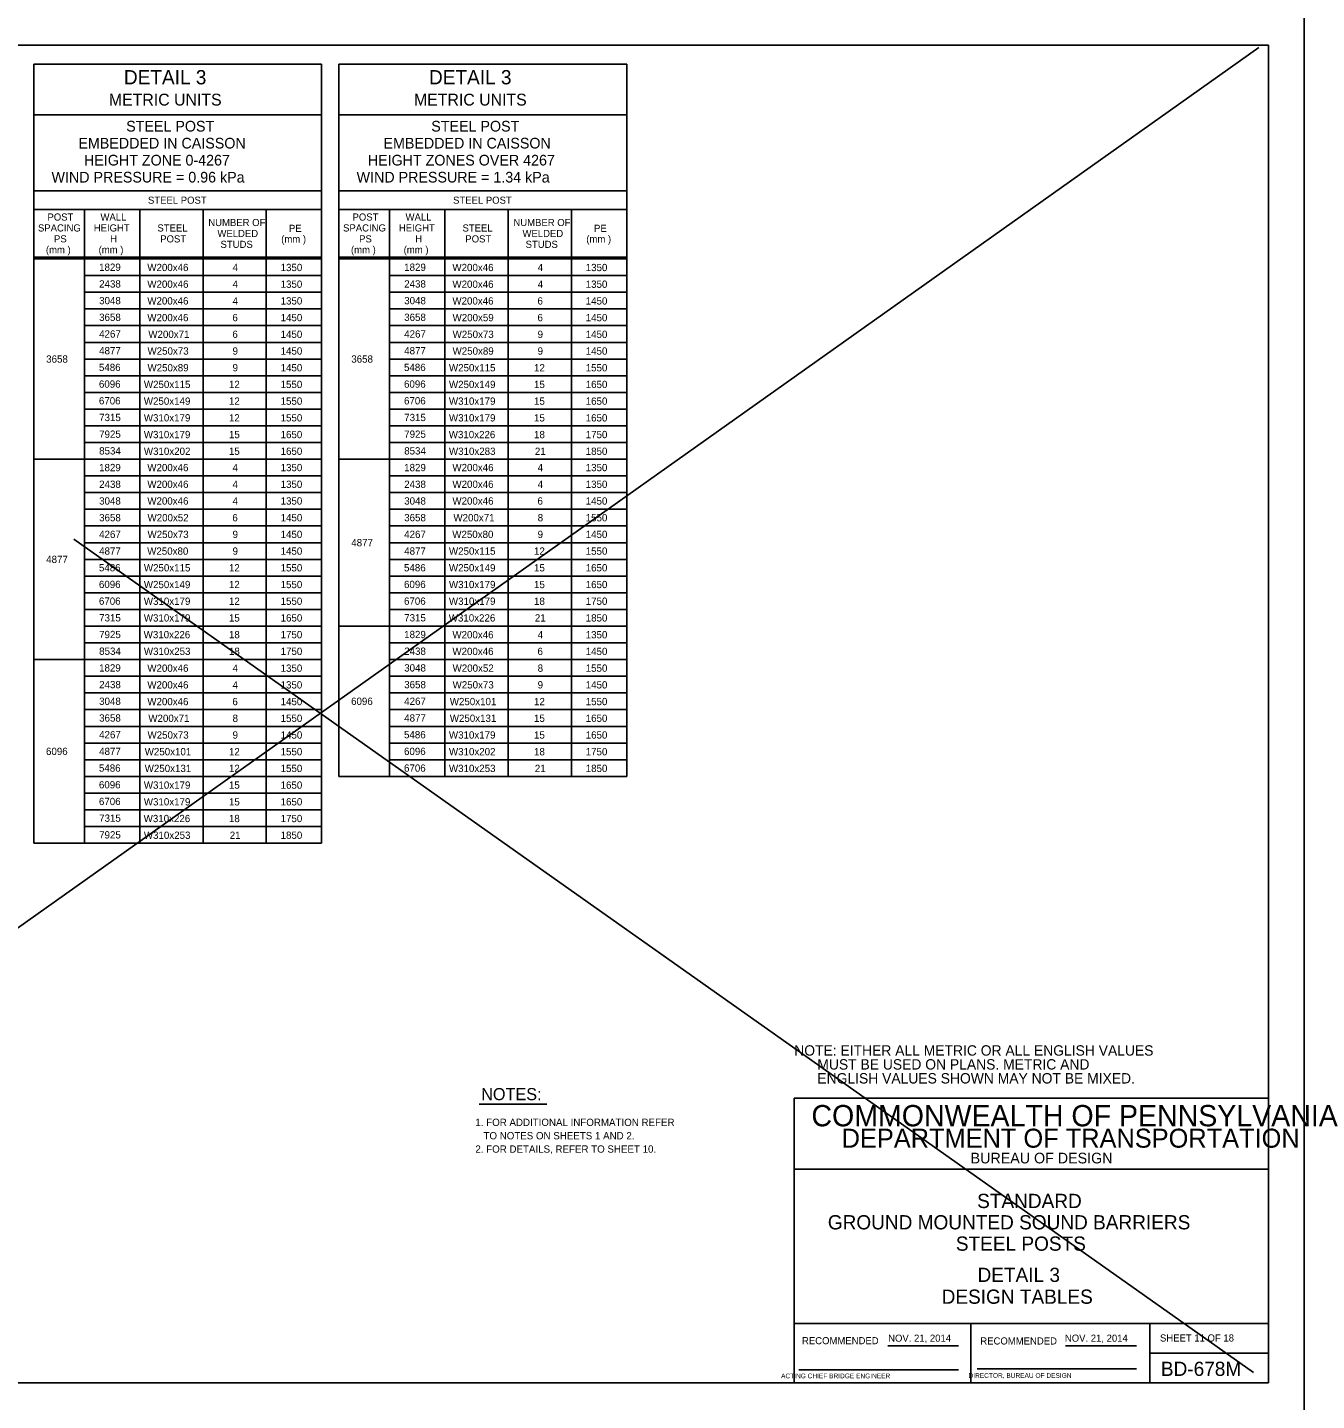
# Model space of a CAD drawing. Extents: x 3475 to 6558, y -3780 to 1166.
# Drawn here: x 4905 to 5449, y -1797 to -1218 of the extents above; entities that cross this region are included whole.
import ezdxf

# ---------------------------------------------------------------- set-up
doc = ezdxf.new("R2010")
doc.units = 0
for name, color, linetype in [('1', 7, 'Continuous'), ('2', 7, 'Continuous'), ('PLT-BNDY', 7, 'Continuous')]:
    doc.layers.add(name, color=color, linetype=linetype)

msp = doc.modelspace()

# ---------------------------------------------------------------- linework, layer by layer
at = {"layer": '1'}
for p, q in [((5424.28, -1226.21), (4641.52, -1781.51)), ((4907.67, -1233.3), (4907.67, -1561.79)), ((5029.01, -1233.3), (4907.67, -1233.3)), ((5029.01, -1233.3), (5029.01, -1561.79)), ((5036.34, -1233.3), (5036.34, -1533.63)), ((5157.67, -1233.3), (5036.34, -1233.3)), ((5157.67, -1233.3), (5157.67, -1533.63)), ((5029.01, -1254.64), (4907.67, -1254.64)), ((5157.67, -1254.64), (5036.34, -1254.64)), ((4907.67, -1286.64), (5029.01, -1286.64)), ((5036.34, -1286.64), (5157.67, -1286.64)), ((4907.67, -1294.64), (4975.67, -1294.64)), ((4907.67, -1294.64), (5029.01, -1294.64)), ((4929, -1561.79), (4929, -1294.64)), ((4952.34, -1294.64), (4952.34, -1561.79)), ((4979.01, -1294.64), (4979.01, -1561.79)), ((5005.67, -1294.64), (5005.67, -1561.79)), ((5036.34, -1294.64), (5104.34, -1294.64)), ((5036.34, -1294.64), (5104.34, -1294.64)), ((5036.34, -1294.64), (5157.67, -1294.64)), ((5057.67, -1533.63), (5057.67, -1294.64)), ((5081.01, -1294.64), (5081.01, -1533.63)), ((5107.67, -1294.64), (5107.67, -1533.63)), ((5134.34, -1294.64), (5134.34, -1533.63)), ((4907.67, -1314.64), (5029.01, -1314.64)), ((4907.67, -1315.39), (5029.01, -1315.39)), ((5036.34, -1314.64), (5157.67, -1314.64)), ((5036.34, -1315.39), (5157.67, -1315.39)), ((4929, -1322.43), (5029.01, -1322.43)), ((5057.67, -1322.43), (5157.67, -1322.43)), ((4929, -1329.47), (5029.01, -1329.47)), ((5057.67, -1329.47), (5157.67, -1329.47)), ((4929, -1336.51), (5029.01, -1336.51)), ((5057.67, -1336.51), (5157.67, -1336.51)), ((4929, -1343.55), (5029.01, -1343.55)), ((5057.67, -1343.55), (5157.67, -1343.55)), ((4929, -1350.59), (5029.01, -1350.59)), ((5057.67, -1350.59), (5157.67, -1350.59)), ((4929, -1357.63), (5029.01, -1357.63)), ((5057.67, -1357.63), (5157.67, -1357.63)), ((4929, -1364.67), (5029.01, -1364.67)), ((5057.67, -1364.67), (5157.67, -1364.67)), ((4929, -1371.71), (5029.01, -1371.71)), ((5057.67, -1371.71), (5157.67, -1371.71)), ((4929, -1378.75), (5029.01, -1378.75)), ((5057.67, -1378.75), (5157.67, -1378.75)), ((4929, -1385.79), (5029.01, -1385.79)), ((5057.67, -1385.79), (5157.67, -1385.79)), ((4929, -1392.83), (5029.01, -1392.83)), ((5057.67, -1392.83), (5157.67, -1392.83)), ((4907.67, -1399.87), (5029.01, -1399.87)), ((5036.34, -1399.87), (5157.67, -1399.87)), ((4929, -1406.91), (5029.01, -1406.91)), ((5057.67, -1406.91), (5157.67, -1406.91)), ((4929, -1413.95), (5029.01, -1413.95)), ((5057.67, -1413.95), (5157.67, -1413.95)), ((4929, -1420.99), (5029.01, -1420.99)), ((5057.67, -1420.99), (5157.67, -1420.99)), ((4929, -1428.03), (5029.01, -1428.03)), ((5057.67, -1428.03), (5157.67, -1428.03)), ((4924.54, -1433.53), (5422.01, -1784.92)), ((4929, -1435.07), (5029.01, -1435.07)), ((5057.67, -1435.07), (5157.67, -1435.07)), ((4929, -1442.11), (5029.01, -1442.11)), ((5057.67, -1442.11), (5157.67, -1442.11)), ((4929, -1449.15), (5029.01, -1449.15)), ((5057.67, -1449.15), (5157.67, -1449.15)), ((4929, -1456.19), (5029.01, -1456.19)), ((5057.67, -1456.19), (5157.67, -1456.19)), ((4929, -1463.23), (5029.01, -1463.23)), ((5057.67, -1463.23), (5157.67, -1463.23)), ((4929, -1470.27), (5029.01, -1470.27)), ((5036.34, -1470.27), (5157.67, -1470.27)), ((4929, -1477.31), (5029.01, -1477.31)), ((5057.67, -1477.31), (5157.67, -1477.31)), ((4907.67, -1484.35), (5029.01, -1484.35)), ((5057.67, -1484.35), (5157.67, -1484.35)), ((4929, -1491.39), (5029.01, -1491.39)), ((5057.67, -1491.39), (5157.67, -1491.39)), ((4929, -1498.43), (5029.01, -1498.43)), ((5057.67, -1498.43), (5157.67, -1498.43)), ((4929, -1505.47), (5029.01, -1505.47)), ((5057.67, -1505.47), (5157.67, -1505.47)), ((4929, -1512.51), (5029.01, -1512.51)), ((5057.67, -1512.51), (5157.67, -1512.51)), ((4929, -1519.55), (5029.01, -1519.55)), ((5057.67, -1519.55), (5157.67, -1519.55)), ((4929, -1526.59), (5029.01, -1526.59)), ((5057.67, -1526.59), (5157.67, -1526.59)), ((4929, -1533.63), (5029.01, -1533.63)), ((5036.34, -1533.63), (5157.67, -1533.63)), ((4929, -1540.67), (5029.01, -1540.67)), ((4929, -1547.71), (5029.01, -1547.71)), ((4929, -1554.75), (5029.01, -1554.75)), ((4907.67, -1561.79), (5029.01, -1561.79)), ((5095.47, -1671.77), (5124.04, -1671.77))]:
    msp.add_line(p, q, dxfattribs=at)
at = {"layer": '2'}
for p, q in [((4642.34, -1225.31), (5428.34, -1225.31)), ((5428.34, -1225.31), (5428.34, -1789.31)), ((5428.34, -1669.31), (5228.34, -1669.31)), ((5228.34, -1669.31), (5228.34, -1789.31)), ((5428.34, -1789.31), (5428.34, -1669.31)), ((5428.34, -1699.31), (5228.34, -1699.31)), ((5428.34, -1764.31), (5228.34, -1764.31)), ((5302.84, -1789.31), (5302.84, -1764.31)), ((5378.34, -1764.31), (5378.34, -1789.31)), ((5267.81, -1773.81), (5297.57, -1773.81)), ((5342.81, -1773.81), (5372.71, -1773.81)), ((5378.34, -1776.81), (5428.34, -1776.81)), ((5230.34, -1783.81), (5297.57, -1783.81)), ((5305.47, -1783.43), (5372.71, -1783.43)), ((5428.34, -1789.31), (4642.34, -1789.31)), ((5228.34, -1789.31), (5428.34, -1789.31))]:
    msp.add_line(p, q, dxfattribs=at)
at = {"layer": 'PLT-BNDY'}
msp.add_lwpolyline([(4602.34, -1210.31), (5443.34, -1210.31), (5443.34, -1804.31), (4602.34, -1804.31)], close=True, dxfattribs=at)

# ---------------------------------------------------------------- texts
at = {"layer": '1'}
for s, height, p in [('DETAIL 3', 6, (4945.64, -1241.79)), ('DETAIL 3', 6, (5074.31, -1241.79)), ('METRIC UNITS', 5.0001, (4939.3, -1250.74)), ('METRIC UNITS', 5.0001, (5067.97, -1250.74)), ('STEEL POST', 4.5, (4946.6, -1261.69)), ('STEEL POST', 4.5, (5075.27, -1261.69)), ('EMBEDDED IN CAISSON', 4.5001, (4926.44, -1268.85)), ('EMBEDDED IN CAISSON', 4.5001, (5055.11, -1268.85)), ('HEIGHT ZONE 0-4267', 4.5001, (4928.81, -1276.02)), ('HEIGHT ZONES OVER 4267', 4.5001, (5048.48, -1276.02)), ('WIND PRESSURE = 0.96 kPa', 4.5001, (4915.1, -1283.19)), ('WIND PRESSURE = 1.34 kPa', 4.5001, (5043.77, -1283.19)), ('STEEL POST', 3, (4955.78, -1292.14)), ('STEEL POST', 3, (5084.45, -1292.14)), ('POST', 3, (4913.4, -1299.24)), ('WALL', 3, (4935.75, -1299.24)), ('POST', 3, (5042.06, -1299.24)), ('WALL', 3, (5064.42, -1299.24)), ('SPACING', 3, (4909.4, -1303.84)), ('HEIGHT', 3, (4932.92, -1303.84)), ('STEEL', 3, (4959.77, -1303.86)), ('NUMBER OF', 3, (4981.23, -1301.56)), ('PE', 3, (5015.24, -1304)), ('SPACING', 3, (5038.07, -1303.84)), ('HEIGHT', 3, (5061.59, -1303.84)), ('STEEL', 3, (5088.44, -1303.86)), ('NUMBER OF', 3, (5109.9, -1301.56)), ('PE', 3, (5143.91, -1304)), ('PS', 3, (4916.16, -1308.44)), ('H', 3, (4939.8, -1308.44)), ('POST', 3, (4960.95, -1308.46)), ('WELDED', 3, (4985.07, -1306.16)), ('STUDS', 3, (4986.38, -1310.76)), ('(mm )', 3, (5011.98, -1308.5)), ('PS', 3, (5044.83, -1308.44)), ('H', 3, (5068.47, -1308.44)), ('POST', 3, (5089.62, -1308.46)), ('WELDED', 3, (5113.74, -1306.16)), ('STUDS', 3, (5115.05, -1310.76)), ('(mm )', 3, (5140.65, -1308.5)), ('(mm )', 3, (4912.73, -1313.04)), ('(mm )', 3, (4934.96, -1313.04)), ('(mm )', 3, (5041.39, -1313.04)), ('(mm )', 3, (5063.62, -1313.04)), ('1829', 3.07, (4935.17, -1320.44)), ('W200x46', 3.07, (4955.51, -1320.55)), ('4', 3.07, (4991.47, -1320.55)), ('1350', 3.07, (5011.73, -1320.55)), ('1829', 3.07, (5063.84, -1320.44)), ('W200x46', 3.07, (5084.18, -1320.56)), ('4', 3.07, (5120.14, -1320.56)), ('1350', 3.07, (5140.4, -1320.56)), ('2438', 3.07, (4935.19, -1327.48)), ('W200x46', 3.07, (4955.51, -1327.59)), ('4', 3.07, (4991.47, -1327.59)), ('1350', 3.07, (5011.73, -1327.59)), ('2438', 3.07, (5063.85, -1327.48)), ('W200x46', 3.07, (5084.18, -1327.6)), ('4', 3.07, (5120.14, -1327.6)), ('1350', 3.07, (5140.4, -1327.6)), ('3048', 3.07, (4935.19, -1334.52)), ('W200x46', 3.07, (4955.51, -1334.64)), ('4', 3.07, (4991.47, -1334.64)), ('1350', 3.07, (5011.73, -1334.64)), ('3048', 3.07, (5063.85, -1334.52)), ('W200x46', 3.07, (5084.18, -1334.65)), ('6', 3.07, (5120.05, -1334.65)), ('1450', 3.07, (5140.4, -1334.65)), ('3658', 3.07, (4935.19, -1341.56)), ('W200x46', 3.07, (4955.51, -1341.68)), ('6', 3.07, (4991.38, -1341.68)), ('1450', 3.07, (5011.73, -1341.68)), ('3658', 3.07, (5063.85, -1341.56)), ('W200x59', 3.07, (5084.25, -1341.69)), ('6', 3.07, (5120.05, -1341.69)), ('1450', 3.07, (5140.4, -1341.69)), ('4267', 3.07, (4935.19, -1348.6)), ('W200x71', 3.07, (4955.94, -1348.73)), ('6', 3.07, (4991.38, -1348.73)), ('1450', 3.07, (5011.73, -1348.73)), ('4267', 3.07, (5063.85, -1348.6)), ('W250x73', 3.07, (5084.26, -1348.74)), ('9', 3.07, (5120.12, -1348.74)), ('1450', 3.07, (5140.4, -1348.74)), ('4877', 3.07, (4935.19, -1355.64)), ('W250x73', 3.07, (4955.59, -1355.77)), ('9', 3.07, (4991.46, -1355.77)), ('1450', 3.07, (5011.73, -1355.77)), ('4877', 3.07, (5063.85, -1355.64)), ('W250x89', 3.07, (5084.25, -1355.78)), ('9', 3.07, (5120.12, -1355.78)), ('1450', 3.07, (5140.4, -1355.78)), ('3658', 3.07, (4912.86, -1359.16)), ('5486', 3.07, (4935.1, -1362.68)), ('W250x89', 3.07, (4955.58, -1362.82)), ('9', 3.07, (4991.46, -1362.82)), ('1450', 3.07, (5011.73, -1362.82)), ('3658', 3.07, (5041.53, -1359.16)), ('5486', 3.07, (5063.77, -1362.68)), ('W250x115', 3.07, (5082.72, -1362.83)), ('12', 3.07, (5118.6, -1362.83)), ('1550', 3.07, (5140.4, -1362.83)), ('6096', 3.07, (4935.1, -1369.72)), ('W250x115', 3.07, (4954.06, -1369.86)), ('12', 3.07, (4989.93, -1369.86)), ('1550', 3.07, (5011.73, -1369.86)), ('6096', 3.07, (5063.77, -1369.72)), ('W250x149', 3.07, (5082.71, -1369.87)), ('15', 3.07, (5118.6, -1369.87)), ('1650', 3.07, (5140.4, -1369.87)), ('6706', 3.07, (4935.1, -1376.76)), ('W250x149', 3.07, (4954.04, -1376.91)), ('12', 3.07, (4989.93, -1376.91)), ('1550', 3.07, (5011.73, -1376.91)), ('6706', 3.07, (5063.77, -1376.76)), ('W310x179', 3.07, (5082.71, -1376.91)), ('15', 3.07, (5118.6, -1376.91)), ('1650', 3.07, (5140.4, -1376.91)), ('7315', 3.07, (4935.19, -1383.8)), ('W310x179', 3.07, (4954.04, -1383.95)), ('12', 3.07, (4989.93, -1383.95)), ('1550', 3.07, (5011.73, -1383.95)), ('7315', 3.07, (5063.85, -1383.8)), ('W310x179', 3.07, (5082.71, -1383.96)), ('15', 3.07, (5118.6, -1383.96)), ('1650', 3.07, (5140.4, -1383.96)), ('7925', 3.07, (4935.19, -1390.84)), ('W310x179', 3.07, (4954.04, -1391)), ('15', 3.07, (4989.93, -1391)), ('1650', 3.07, (5011.73, -1391)), ('7925', 3.07, (5063.85, -1390.84)), ('W310x226', 3.07, (5082.64, -1391)), ('18', 3.07, (5118.6, -1391)), ('1750', 3.07, (5140.4, -1391)), ('8534', 3.07, (4935.19, -1397.88)), ('W310x202', 3.07, (4954.06, -1398.04)), ('15', 3.07, (4989.93, -1398.04)), ('1650', 3.07, (5011.73, -1398.04)), ('8534', 3.07, (5063.85, -1397.88)), ('W310x283', 3.07, (5082.72, -1398.05)), ('21', 3.07, (5118.95, -1398.05)), ('1850', 3.07, (5140.4, -1398.05)), ('1829', 3.07, (4935.17, -1404.92)), ('W200x46', 3.07, (4955.51, -1404.92)), ('4', 3.07, (4991.47, -1404.92)), ('1350', 3.07, (5011.73, -1404.92)), ('1829', 3.07, (5063.84, -1404.92)), ('W200x46', 3.07, (5084.18, -1404.92)), ('4', 3.07, (5120.14, -1404.92)), ('1350', 3.07, (5140.4, -1404.92)), ('2438', 3.07, (4935.19, -1411.96)), ('W200x46', 3.07, (4955.51, -1411.97)), ('4', 3.07, (4991.47, -1411.97)), ('1350', 3.07, (5011.73, -1411.97)), ('2438', 3.07, (5063.85, -1411.96)), ('W200x46', 3.07, (5084.18, -1411.97)), ('4', 3.07, (5120.14, -1411.97)), ('1350', 3.07, (5140.4, -1411.97)), ('3048', 3.07, (4935.19, -1419)), ('W200x46', 3.07, (4955.51, -1419.01)), ('4', 3.07, (4991.47, -1419.01)), ('1350', 3.07, (5011.73, -1419.01)), ('3048', 3.07, (5063.85, -1419)), ('W200x46', 3.07, (5084.18, -1419.01)), ('6', 3.07, (5120.05, -1419.01)), ('1450', 3.07, (5140.4, -1419.01)), ('3658', 3.07, (4935.19, -1426.04)), ('W200x52', 3.07, (4955.59, -1426.06)), ('6', 3.07, (4991.38, -1426.06)), ('1450', 3.07, (5011.73, -1426.06)), ('3658', 3.07, (5063.85, -1426.04)), ('W200x71', 3.07, (5084.61, -1426.06)), ('8', 3.07, (5120.14, -1426.06)), ('1550', 3.07, (5140.4, -1426.06)), ('4267', 3.07, (4935.19, -1433.08)), ('W250x73', 3.07, (4955.59, -1433.1)), ('9', 3.07, (4991.46, -1433.1)), ('1450', 3.07, (5011.73, -1433.1)), ('4267', 3.07, (5063.85, -1433.08)), ('W250x80', 3.07, (5084.13, -1433.1)), ('9', 3.07, (5120.12, -1433.1)), ('1450', 3.07, (5140.4, -1433.1)), ('4877', 3.07, (5041.53, -1436.6)), ('4877', 3.07, (4912.86, -1443.64)), ('4877', 3.07, (4935.19, -1440.12)), ('W250x80', 3.07, (4955.46, -1440.15)), ('9', 3.07, (4991.46, -1440.15)), ('1450', 3.07, (5011.73, -1440.15)), ('4877', 3.07, (5063.85, -1440.12)), ('W250x115', 3.07, (5082.72, -1440.15)), ('12', 3.07, (5118.6, -1440.15)), ('1550', 3.07, (5140.4, -1440.15)), ('5486', 3.07, (4935.1, -1447.16)), ('W250x115', 3.07, (4954.06, -1447.19)), ('12', 3.07, (4989.93, -1447.19)), ('1550', 3.07, (5011.73, -1447.19)), ('5486', 3.07, (5063.77, -1447.16)), ('W250x149', 3.07, (5082.71, -1447.19)), ('15', 3.07, (5118.6, -1447.19)), ('1650', 3.07, (5140.4, -1447.19)), ('6096', 3.07, (4935.1, -1454.2)), ('W250x149', 3.07, (4954.04, -1454.24)), ('12', 3.07, (4989.93, -1454.24)), ('1550', 3.07, (5011.73, -1454.24)), ('6096', 3.07, (5063.77, -1454.2)), ('W310x179', 3.07, (5082.71, -1454.24)), ('15', 3.07, (5118.6, -1454.24)), ('1650', 3.07, (5140.4, -1454.24)), ('6706', 3.07, (4935.1, -1461.24)), ('W310x179', 3.07, (4954.04, -1461.28)), ('12', 3.07, (4989.93, -1461.28)), ('1550', 3.07, (5011.73, -1461.28)), ('6706', 3.07, (5063.77, -1461.24)), ('W310x179', 3.07, (5082.71, -1461.28)), ('18', 3.07, (5118.6, -1461.28)), ('1750', 3.07, (5140.4, -1461.28)), ('7315', 3.07, (4935.19, -1468.28)), ('W310x179', 3.07, (4954.04, -1468.32)), ('15', 3.07, (4989.93, -1468.32)), ('1650', 3.07, (5011.73, -1468.32)), ('7315', 3.07, (5063.85, -1468.28)), ('W310x226', 3.07, (5082.64, -1468.32)), ('21', 3.07, (5118.95, -1468.32)), ('1850', 3.07, (5140.4, -1468.32)), ('7925', 3.07, (4935.19, -1475.32)), ('W310x226', 3.07, (4953.97, -1475.37)), ('18', 3.07, (4989.93, -1475.37)), ('1750', 3.07, (5011.73, -1475.37)), ('1829', 3.07, (5063.84, -1475.32)), ('W200x46', 3.07, (5084.18, -1475.41)), ('4', 3.07, (5120.14, -1475.41)), ('1350', 3.07, (5140.4, -1475.41)), ('8534', 3.07, (4935.19, -1482.36)), ('W310x253', 3.07, (4954.06, -1482.41)), ('18', 3.07, (4989.93, -1482.41)), ('1750', 3.07, (5011.73, -1482.41)), ('2438', 3.07, (5063.85, -1482.36)), ('W200x46', 3.07, (5084.18, -1482.45)), ('6', 3.07, (5120.05, -1482.45)), ('1450', 3.07, (5140.4, -1482.45)), ('1829', 3.07, (4935.17, -1489.4)), ('W200x46', 3.07, (4955.51, -1489.51)), ('4', 3.07, (4991.47, -1489.51)), ('1350', 3.07, (5011.73, -1489.51)), ('3048', 3.07, (5063.85, -1489.4)), ('W200x52', 3.07, (5084.26, -1489.5)), ('8', 3.07, (5120.14, -1489.5)), ('1550', 3.07, (5140.4, -1489.5)), ('2438', 3.07, (4935.19, -1496.44)), ('W200x46', 3.07, (4955.51, -1496.56)), ('4', 3.07, (4991.47, -1496.56)), ('1350', 3.07, (5011.73, -1496.56)), ('3658', 3.07, (5063.85, -1496.44)), ('W250x73', 3.07, (5084.26, -1496.54)), ('9', 3.07, (5120.12, -1496.54)), ('1450', 3.07, (5140.4, -1496.54)), ('3048', 3.07, (4935.19, -1503.48)), ('W200x46', 3.07, (4955.51, -1503.6)), ('6', 3.07, (4991.38, -1503.6)), ('1450', 3.07, (5011.73, -1503.6)), ('6096', 3.07, (5041.45, -1503.48)), ('4267', 3.07, (5063.85, -1503.48)), ('W250x101', 3.07, (5083.08, -1503.59)), ('12', 3.07, (5118.6, -1503.59)), ('1550', 3.07, (5140.4, -1503.59)), ('3658', 3.07, (4935.19, -1510.52)), ('W200x71', 3.07, (4955.94, -1510.65)), ('8', 3.07, (4991.47, -1510.65)), ('1550', 3.07, (5011.73, -1510.65)), ('4877', 3.07, (5063.85, -1510.52)), ('W250x131', 3.07, (5083.08, -1510.63)), ('15', 3.07, (5118.6, -1510.63)), ('1650', 3.07, (5140.4, -1510.63)), ('4267', 3.07, (4935.19, -1517.56)), ('W250x73', 3.07, (4955.59, -1517.69)), ('9', 3.07, (4991.46, -1517.69)), ('1450', 3.07, (5011.73, -1517.69)), ('5486', 3.07, (5063.77, -1517.56)), ('W310x179', 3.07, (5082.71, -1517.68)), ('15', 3.07, (5118.6, -1517.68)), ('1650', 3.07, (5140.4, -1517.68)), ('6096', 3.07, (4912.78, -1524.6)), ('4877', 3.07, (4935.19, -1524.6)), ('W250x101', 3.07, (4954.41, -1524.73)), ('12', 3.07, (4989.93, -1524.73)), ('1550', 3.07, (5011.73, -1524.73)), ('6096', 3.07, (5063.77, -1524.6)), ('W310x202', 3.07, (5082.72, -1524.72)), ('18', 3.07, (5118.6, -1524.72)), ('1750', 3.07, (5140.4, -1524.72)), ('5486', 3.07, (4935.1, -1531.64)), ('6706', 3.07, (5063.77, -1531.64)), ('W250x131', 3.07, (4954.41, -1531.78)), ('12', 3.07, (4989.93, -1531.78)), ('1550', 3.07, (5011.73, -1531.78)), ('W310x253', 3.07, (5082.72, -1531.77)), ('21', 3.07, (5118.95, -1531.77)), ('1850', 3.07, (5140.4, -1531.77)), ('6096', 3.07, (4935.1, -1538.68)), ('W310x179', 3.07, (4954.04, -1538.82)), ('15', 3.07, (4989.93, -1538.82)), ('1650', 3.07, (5011.73, -1538.82)), ('6706', 3.07, (4935.1, -1545.72)), ('W310x179', 3.07, (4954.04, -1545.87)), ('15', 3.07, (4989.93, -1545.87)), ('1650', 3.07, (5011.73, -1545.87)), ('7315', 3.07, (4935.19, -1552.76)), ('W310x226', 3.07, (4953.97, -1552.91)), ('18', 3.07, (4989.93, -1552.91)), ('1750', 3.07, (5011.73, -1552.91)), ('7925', 3.07, (4935.19, -1559.8)), ('W310x253', 3.07, (4954.06, -1559.96)), ('21', 3.07, (4990.28, -1559.96)), ('1850', 3.07, (5011.73, -1559.96)), ('NOTES:', 5.117, (5096.31, -1670.15)), ('1. FOR ADDITIONAL INFORMATION REFER', 3.072, (5093.86, -1681.03)), ('   TO NOTES ON SHEETS 1 AND 2.', 3.072, (5093.86, -1686.66)), ('2. FOR DETAILS, REFER TO SHEET 10.', 3.072, (5093.86, -1692.29)), ('STANDARD', 6, (5305.48, -1715.64)), ('GROUND MOUNTED SOUND BARRIERS', 6.0001, (5242.5, -1724.64)), ('STEEL POSTS', 6.0001, (5296.5, -1733.64)), ('DETAIL 3', 6, (5305.64, -1746.81)), ('DESIGN TABLES', 6.0001, (5290.5, -1756.01)), ('SHEET 11 OF 18', 3, (5382.59, -1771.92)), ('BD-678M', 6, (5382.97, -1786.43))]:
    msp.add_text(s, height=height, dxfattribs=at).set_placement(p)
at = {"layer": '2'}
for s, height, p in [('NOTE: EITHER ALL METRIC OR ALL ENGLISH VALUES', 4.375, (5228.34, -1651.37)), ('      MUST BE USED ON PLANS. METRIC AND', 4.375, (5228.34, -1657.24)), ('      ENGLISH VALUES SHOWN MAY NOT BE MIXED.', 4.375, (5228.34, -1663.12)), ('COMMONWEALTH OF PENNSYLVANIA', 9, (5235.59, -1681.18)), ('DEPARTMENT OF TRANSPORTATION', 8.0002, (5248.34, -1690.18)), ('BUREAU OF DESIGN', 4.5, (5302.72, -1696.81)), ('NOV. 21, 2014', 3, (5267.94, -1772)), ('NOV. 21, 2014', 3, (5342.48, -1772)), ('       ACTING CHIEF BRIDGE ENGINEER', 2.0002, (5217.43, -1787.43))]:
    msp.add_text(s, height=height, dxfattribs=at).set_placement(p)
for s, height, p in [('RECOMMENDED', 3, (5231.61, -1773.06)), ('RECOMMENDED', 3, (5306.83, -1773.18)), ('   DIRECTOR, BUREAU OF DESIGN', 2.0002, (5299.54, -1787.25))]:
    msp.add_text(s, height=height, rotation=360, dxfattribs=at).set_placement(p)

doc.saveas('drawing.dxf')
